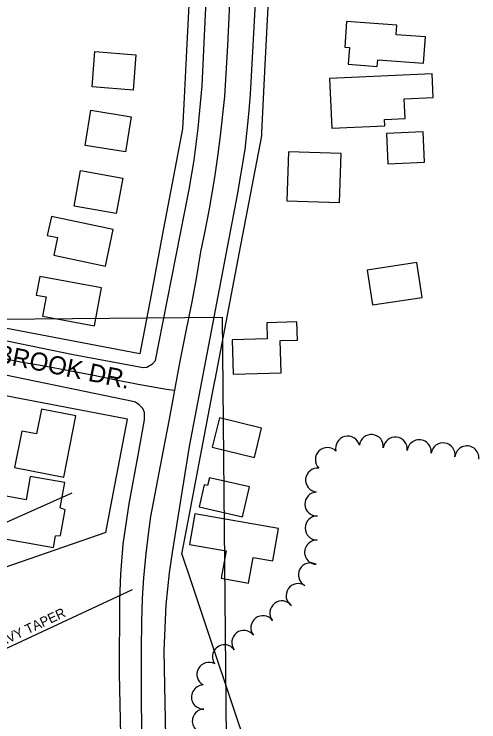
# Model space of a CAD drawing. Extents: x -25029 to 2274964, y -81170 to 687028.
# Drawn here: x -4623 to -4237, y -63839 to -63252 of the extents above; entities that cross this region are included whole.
import ezdxf

# ---------------------------------------------------------------- set-up
doc = ezdxf.new("R2010")
doc.units = 0
for name, color, linetype in [('81911BEA - RW_X_Fee_RW', 7, 'Continuous'), ('BLDG', 7, 'Continuous'), ('Default', 7, 'Continuous'), ('GE_X_CL_2000', 7, 'Continuous'), ('ROAD', 7, 'Continuous'), ('ROAD-NAME', 7, 'Continuous'), ('TREES', 7, 'Continuous')]:
    doc.layers.add(name, color=color, linetype=linetype)

msp = doc.modelspace()

# ---------------------------------------------------------------- linework, layer by layer
at = {"layer": '81911BEA - RW_X_Fee_RW'}
for points in [[(-4452.03, -62736.92), (-4452.63, -62748.91), (-4454.69, -62789.93), (-4457.06, -62836.99), (-4459.07, -62877.05), (-4460.71, -62909.64), (-4466.99, -63034.48), (-4469.39, -63082.23), (-4471.65, -63127.17), (-4473.91, -63172.11), (-4476.16, -63217.06), (-4479.18, -63276.98), (-4481.69, -63326.92), (-4482.72, -63347.48)], [(-4417.03, -63353.07), (-4416.9, -63350.47), (-4414.36, -63299.92), (-4411.65, -63246.02), (-4409.27, -63198.66), (-4407.16, -63156.71), (-4407.01, -63153.71), (-4404.85, -63110.77), (-4404.75, -63108.77), (-4402.49, -63063.83), (-4400.23, -63018.88), (-4397.95, -62973.54), (-4395.43, -62923.37), (-4393.83, -62891.48), (-4390.62, -62827.65)], [(-4482.72, -63347.48), (-4490.2, -63386.75), (-4499.55, -63435.87), (-4508.9, -63484.99), (-4518.25, -63534.11)], [(-4483.33, -63700.32), (-4476.97, -63667.03), (-4468.91, -63624.79), (-4455.89, -63556.58), (-4455.71, -63555.64), (-4446.56, -63507.71), (-4435.47, -63449.62), (-4417.03, -63353.07)], [(-4518.25, -63534.11), (-4636.14, -63511.67), (-4652.85, -63508.49)], [(-4528.54, -63588.14), (-4623.92, -63569.98), (-4663.13, -63562.52)], [(-4546.45, -63682.24), (-4540.09, -63648.85), (-4528.54, -63588.14)], [(-4546.45, -63682.24), (-4652.27, -63718.9), (-4712.46, -63739.75), (-4817.72, -63776.21)], [(-4483.33, -63700.32), (-4475.87, -63722.51), (-4458.03, -63775.6), (-4412.88, -63909.97)]]:
    msp.add_lwpolyline(points, dxfattribs=at)
at = {"layer": 'BLDG'}
for points in [[(-4348.07, -63279.69), (-4344.07, -63279.97), (-4345.06, -63293.83), (-4321.02, -63295.53), (-4320.63, -63290.03), (-4282.48, -63292.74), (-4280.94, -63271.01), (-4305.29, -63269.28), (-4304.72, -63261.38), (-4346.55, -63258.4)], [(-4521.45, -63285.89), (-4523.76, -63315.3), (-4557.95, -63312.62), (-4555.64, -63283.21)], [(-4358.81, -63346.92), (-4314.64, -63344.94), (-4314.88, -63339.59), (-4297.87, -63338.82), (-4298.6, -63322.46), (-4274.59, -63321.38), (-4275.47, -63301.74), (-4360.66, -63305.57)], [(-4525.5, -63337.32), (-4530.19, -63366.56), (-4563.76, -63361.16), (-4559.06, -63331.93)], [(-4281.79, -63375.15), (-4282.89, -63349.97), (-4313.23, -63351.28), (-4312.14, -63376.47)], [(-4396.15, -63407.04), (-4352.39, -63408.52), (-4351.02, -63367.92), (-4394.78, -63366.44)], [(-4532.49, -63388.19), (-4537.77, -63417.69), (-4572.73, -63411.43), (-4567.44, -63381.93)], [(-4595.08, -63435.84), (-4586.54, -63437.65), (-4589.62, -63452.18), (-4546.8, -63461.25), (-4540.38, -63430.96), (-4591.74, -63420.08)], [(-4324.88, -63493.5), (-4283.6, -63487.21), (-4288.01, -63458.27), (-4329.29, -63464.56)], [(-4604.25, -63485.34), (-4596.01, -63486.86), (-4598.95, -63502.81), (-4555.86, -63510.74), (-4550.06, -63479.2), (-4601.38, -63469.76)], [(-4440.59, -63551.03), (-4400.83, -63549.75), (-4401.69, -63523.1), (-4387.31, -63522.64), (-4387.8, -63507.59), (-4412.78, -63508.4), (-4412.36, -63521.52), (-4441.52, -63522.47)], [(-4581.49, -63636.43), (-4571.45, -63585.53), (-4599.87, -63579.92), (-4603.93, -63600.53), (-4616.29, -63598.09), (-4622.27, -63628.38)], [(-4458.08, -63611.5), (-4423.01, -63620.11), (-4417.05, -63595.82), (-4452.12, -63587.22)], [(-4589.88, -63694.68), (-4588.16, -63684.94), (-4584.12, -63684.78), (-4580.36, -63663.5), (-4584.27, -63661.81), (-4580.57, -63640.92), (-4609.31, -63635.84), (-4612.74, -63655.2), (-4632.41, -63651.72), (-4638.49, -63686.07)], [(-4461.91, -63643.32), (-4464.83, -63642.65), (-4469.01, -63660.99), (-4432.87, -63669.23), (-4427.23, -63644.5), (-4460.46, -63636.92)], [(-4477.01, -63692.16), (-4446.6, -63697.55), (-4450.63, -63720.3), (-4427.97, -63724.32), (-4424.18, -63702.9), (-4407.81, -63705.8), (-4403.06, -63679.01), (-4472.5, -63666.7)]]:
    msp.add_lwpolyline(points, close=True, dxfattribs=at)
at = {"layer": 'Default'}
for p, q in [((-5384.23, -63512.68), (-4449.98, -63503.51)), ((-4449.98, -63503.51), (-4438.87, -64635.13)), ((-4895.05, -63792.31), (-4574.49, -63649.39)), ((-4853.53, -63883.28), (-4524.46, -63729.57))]:
    msp.add_line(p, q, dxfattribs=at)
at = {"layer": 'GE_X_CL_2000'}
for points in [[(-4443.62, -63242.81), (-4445.39, -63278.27), (-4447.93, -63320.44), (-4451.47, -63353.09), (-4453.72, -63370.18), (-4456.28, -63387.86), (-4460.73, -63413.61), (-4464.23, -63432.2), (-4467.71, -63449.4), (-4471.45, -63471.5), (-4475.13, -63491), (-4480.19, -63516.58), (-4485.03, -63540.18), (-4489.43, -63564.09)], [(-4645.53, -63534.89), (-4617.36, -63540.77), (-4597.4, -63544), (-4577.14, -63547.86), (-4557.79, -63551.53), (-4538.01, -63555.68), (-4519.73, -63559.18), (-4495.96, -63563.26), (-4489.43, -63564.09)], [(-4489.43, -63564.09), (-4494, -63588.31), (-4498.75, -63614.06), (-4509.4, -63669.04), (-4511.28, -63683.69), (-4513.2, -63699.7), (-4515.21, -63719.86), (-4516.39, -63737.12), (-4516.85, -63756.23), (-4517.25, -63779.32), (-4517.07, -63816.5), (-4516.76, -63848.19), (-4515.55, -63880.66), (-4514.24, -63921.54), (-4513.45, -63952.16), (-4510.04, -64046.03), (-4509.21, -64081.25), (-4508.3, -64107.28), (-4505.61, -64154.62), (-4505.14, -64173.15)]]:
    msp.add_lwpolyline(points, dxfattribs=at)
at = {"layer": 'ROAD'}
for points in [[(-4748.36, -63469.61), (-4742.43, -63475.87), (-4725.03, -63489.19), (-4706.14, -63501.07), (-4680.44, -63511.57), (-4654.57, -63518.05), (-4573.65, -63534.65), (-4515.35, -63545.37), (-4512.32, -63545.01), (-4507.58, -63542.45), (-4505.24, -63539.5), (-4502.39, -63525.49), (-4477.31, -63397.77), (-4473.19, -63373.24), (-4469.85, -63346.87), (-4466.41, -63311.63), (-4463.61, -63252.45), (-4458.8, -63155.98)], [(-4421.43, -63222.11), (-4426.45, -63318.9), (-4427.97, -63335.17), (-4430.95, -63364.56), (-4437.28, -63402.13), (-4477.33, -63611.06), (-4491.46, -63698.98), (-4493.84, -63715.7), (-4496.52, -63742.27), (-4498.4, -63780.53), (-4496.74, -63866.19), (-4492.41, -63990.7), (-4486.8, -64121.48), (-4481.74, -64210.24), (-4477.96, -64250.81), (-4468.32, -64308.2), (-4455.96, -64367.62), (-4435.12, -64445.01), (-4399.69, -64544.85), (-4362.37, -64648.68), (-4343.3, -64716.02), (-4331.6, -64748.36)], [(-4526.99, -64138.62), (-4528.98, -64093.33), (-4531.06, -63992.18), (-4533.28, -63888.22), (-4534.99, -63799.53), (-4534.81, -63738.22), (-4534.01, -63716.87), (-4532.06, -63691.93), (-4527.19, -63658.4), (-4519.7, -63618.11), (-4514.24, -63588.79), (-4514.32, -63582.62), (-4515.77, -63579.5), (-4518.84, -63576.29), (-4521.79, -63574.27), (-4522.67, -63573.74), (-4662.23, -63545.23), (-4681.47, -63540.39), (-4700.51, -63533.39), (-4720.69, -63523.03), (-4748.36, -63504.19)]]:
    msp.add_lwpolyline(points, dxfattribs=at)
at = {"layer": 'TREES'}
for centre, start, end in [((-4345.59, -63612.34), 13.98804, 193.98804), ((-4325.95, -63610.98), 353.9297, 173.9297), ((-4306.06, -63613.09), 353.9297, 173.9297), ((-4286.18, -63615.31), 353.33811, 173.33811), ((-4266.36, -63617.94), 351.51592, 171.51592), ((-4362.42, -63621.77), 44.54533, 224.54533), ((-4246.52, -63620.46), 354.00316, 174.00316), ((-4370.54, -63638.73), 84.34589, 264.34589), ((-4371.15, -63658.68), 92.1345, 272.1345), ((-4370.86, -63678.67), 89.51504, 269.51504), ((-4371.36, -63698.66), 87.65525, 267.65525), ((-4376.43, -63717.5), 62.20297, 242.20297), ((-4386.73, -63734.6), 55.66667, 235.66667), ((-4400.25, -63749.02), 38.02549, 218.02549), ((-4416, -63761.34), 38.02549, 218.02549), ((-4431.88, -63773.51), 36.91577, 216.91577), ((-4447.96, -63785.4), 36.03747, 216.03747), ((-4460.86, -63800.04), 61.188, 241.188), ((-4465.34, -63818.8), 91.96337, 271.96337), ((-4464.66, -63838.79), 91.96337, 271.96337)]:
    msp.add_arc(centre, 10, start, end, dxfattribs=at)

# ---------------------------------------------------------------- texts
at = {"layer": 'Default'}
msp.add_text('STA 36+36.84 BEGIN PAVY TAPER', height=7.9999, rotation=25.03707, dxfattribs=at).set_placement((-4737.69, -63825.77))
at = {"layer": 'ROAD-NAME'}
msp.add_text('WILLOWBROOK DR.', height=15, rotation=348.45674, dxfattribs=at).set_placement((-4718.02, -63524.43))

doc.saveas('drawing.dxf')
